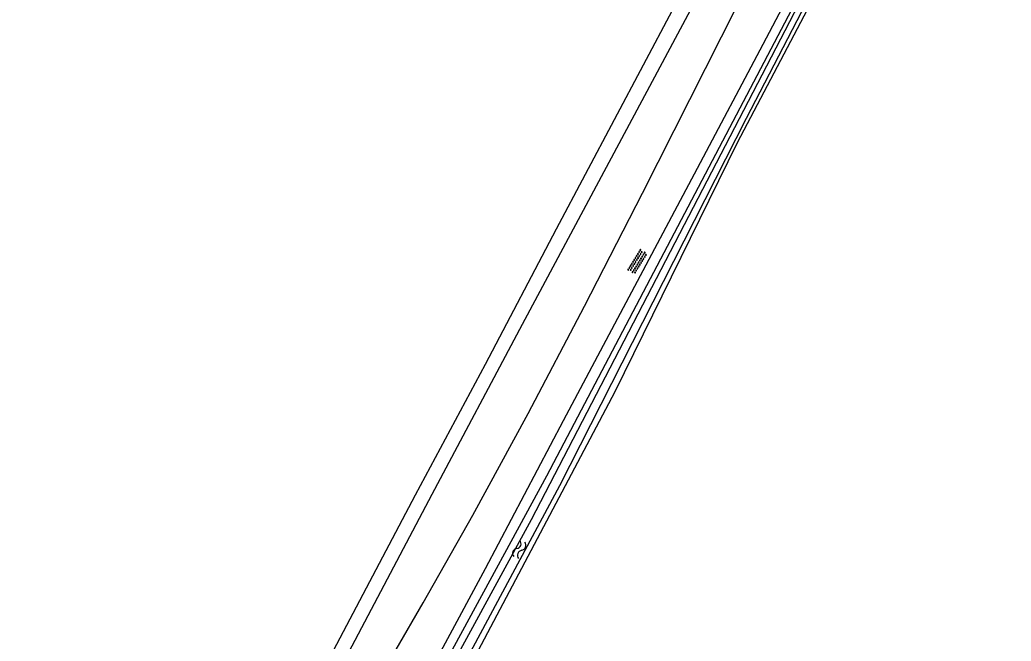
# Model space of a CAD drawing. Extents: x 128999 to 131010, y 395498 to 399007.
# Drawn here: x 129241.5 to 129327.3, y 398294.6 to 398348.4 of the extents above; entities that cross this region are included whole.
import ezdxf

# ---------------------------------------------------------------- set-up
doc = ezdxf.new("R2010")
doc.units = 0
for name, color, linetype in [('gg-knt-onverhard', 7, 'Continuous'), ('gg-kntw-bovenkant insteek waterloop', 7, 'Continuous'), ('gg-kntw-midden sloot', 7, 'Continuous'), ('gg-kntw-waterlijn', 7, 'Continuous'), ('gt-grn-groengrens', 7, 'Continuous'), ('gt-symb-overige verharding', 7, 'Continuous'), ('gt-symb-watersymbool', 7, 'Continuous')]:
    doc.layers.add(name, color=color, linetype=linetype)

# ---------------------------------------------------------------- blocks, each defined once
blk = doc.blocks.new('gt0-WA')
at = {"layer": 'gt-symb-watersymbool'}
for centre, start, end in [((-0.323, 0.022), 28.07249, 151.92751), ((0.427, 0.422), 208.07248, 331.92751), ((-0.323, -0.428), 28.07249, 151.92751), ((0.427, -0.028), 208.07248, 331.92751)]:
    blk.add_arc(centre, 0.425, start, end, dxfattribs=at)
blk = doc.blocks.new('gt0-OVH')
at = {"layer": 'gt-symb-overige verharding'}
for points in [[(-0.972, 0.298), (-0.967, 0.308), (-0.965, 0.319), (-0.966, 0.33), (-0.971, 0.34), (-0.978, 0.348), (-0.988, 0.353), (-0.999, 0.355), (-1.01, 0.354), (-1.02, 0.349), (-1.028, 0.342), (-1.033, 0.332), (-1.035, 0.321), (-1.034, 0.31), (-1.029, 0.3), (-1.022, 0.292), (-1.012, 0.287), (-1.001, 0.285), (-0.99, 0.286), (-0.98, 0.291)], [(-0.872, 0.106), (-0.867, 0.116), (-0.865, 0.126), (-0.866, 0.137), (-0.871, 0.147), (-0.878, 0.156), (-0.888, 0.161), (-0.899, 0.163), (-0.91, 0.162), (-0.92, 0.157), (-0.928, 0.15), (-0.933, 0.14), (-0.935, 0.129), (-0.934, 0.118), (-0.929, 0.108), (-0.922, 0.1), (-0.912, 0.095), (-0.901, 0.092), (-0.89, 0.094), (-0.88, 0.098)], [(-0.772, 0.298), (-0.767, 0.308), (-0.765, 0.319), (-0.766, 0.33), (-0.771, 0.34), (-0.778, 0.348), (-0.788, 0.353), (-0.799, 0.355), (-0.81, 0.354), (-0.82, 0.349), (-0.828, 0.342), (-0.833, 0.332), (-0.835, 0.321), (-0.834, 0.31), (-0.829, 0.3), (-0.822, 0.292), (-0.812, 0.287), (-0.801, 0.285), (-0.79, 0.286), (-0.78, 0.291)], [(-0.672, 0.106), (-0.667, 0.116), (-0.665, 0.126), (-0.666, 0.137), (-0.671, 0.147), (-0.678, 0.156), (-0.688, 0.161), (-0.699, 0.163), (-0.71, 0.162), (-0.72, 0.157), (-0.728, 0.15), (-0.733, 0.14), (-0.735, 0.129), (-0.734, 0.118), (-0.729, 0.108), (-0.722, 0.1), (-0.712, 0.095), (-0.701, 0.092), (-0.69, 0.094), (-0.68, 0.098)], [(-0.572, 0.298), (-0.567, 0.308), (-0.565, 0.319), (-0.566, 0.33), (-0.571, 0.34), (-0.578, 0.348), (-0.588, 0.353), (-0.599, 0.355), (-0.61, 0.354), (-0.62, 0.349), (-0.628, 0.342), (-0.633, 0.332), (-0.635, 0.321), (-0.634, 0.31), (-0.629, 0.3), (-0.622, 0.292), (-0.612, 0.287), (-0.601, 0.285), (-0.59, 0.286), (-0.58, 0.291)], [(-0.472, 0.106), (-0.467, 0.116), (-0.465, 0.126), (-0.466, 0.137), (-0.471, 0.147), (-0.478, 0.156), (-0.488, 0.161), (-0.499, 0.163), (-0.51, 0.162), (-0.52, 0.157), (-0.528, 0.15), (-0.533, 0.14), (-0.535, 0.129), (-0.534, 0.118), (-0.529, 0.108), (-0.522, 0.1), (-0.512, 0.095), (-0.501, 0.092), (-0.49, 0.094), (-0.48, 0.098)], [(-0.372, 0.298), (-0.367, 0.308), (-0.365, 0.319), (-0.366, 0.33), (-0.371, 0.34), (-0.378, 0.348), (-0.388, 0.353), (-0.399, 0.355), (-0.41, 0.354), (-0.42, 0.349), (-0.428, 0.342), (-0.433, 0.332), (-0.435, 0.321), (-0.434, 0.31), (-0.429, 0.3), (-0.422, 0.292), (-0.412, 0.287), (-0.401, 0.285), (-0.39, 0.286), (-0.38, 0.291)], [(-0.272, 0.106), (-0.267, 0.116), (-0.265, 0.126), (-0.266, 0.137), (-0.271, 0.147), (-0.278, 0.156), (-0.288, 0.161), (-0.299, 0.163), (-0.31, 0.162), (-0.32, 0.157), (-0.328, 0.15), (-0.333, 0.14), (-0.335, 0.129), (-0.334, 0.118), (-0.329, 0.108), (-0.322, 0.1), (-0.312, 0.095), (-0.301, 0.092), (-0.29, 0.094), (-0.28, 0.098)], [(-0.172, 0.298), (-0.167, 0.308), (-0.165, 0.319), (-0.166, 0.33), (-0.171, 0.34), (-0.178, 0.348), (-0.188, 0.353), (-0.199, 0.355), (-0.21, 0.354), (-0.22, 0.349), (-0.228, 0.342), (-0.233, 0.332), (-0.235, 0.321), (-0.234, 0.31), (-0.229, 0.3), (-0.222, 0.292), (-0.212, 0.287), (-0.201, 0.285), (-0.19, 0.286), (-0.18, 0.291)], [(-0.072, 0.106), (-0.067, 0.116), (-0.065, 0.126), (-0.066, 0.137), (-0.071, 0.147), (-0.078, 0.156), (-0.088, 0.161), (-0.099, 0.163), (-0.11, 0.162), (-0.12, 0.157), (-0.128, 0.15), (-0.133, 0.14), (-0.135, 0.129), (-0.134, 0.118), (-0.129, 0.108), (-0.122, 0.1), (-0.112, 0.095), (-0.101, 0.092), (-0.09, 0.094), (-0.08, 0.098)], [(0.028, 0.298), (0.033, 0.308), (0.035, 0.319), (0.034, 0.33), (0.029, 0.34), (0.022, 0.348), (0.012, 0.353), (0.001, 0.355), (-0.01, 0.354), (-0.02, 0.349), (-0.028, 0.342), (-0.033, 0.332), (-0.035, 0.321), (-0.034, 0.31), (-0.029, 0.3), (-0.022, 0.292), (-0.012, 0.287), (-0.001, 0.285), (0.01, 0.286), (0.02, 0.291)], [(0.128, 0.106), (0.133, 0.116), (0.135, 0.126), (0.134, 0.137), (0.129, 0.147), (0.122, 0.156), (0.112, 0.161), (0.101, 0.163), (0.09, 0.162), (0.08, 0.157), (0.072, 0.15), (0.067, 0.14), (0.065, 0.129), (0.066, 0.118), (0.071, 0.108), (0.078, 0.1), (0.088, 0.095), (0.099, 0.092), (0.11, 0.094), (0.12, 0.098)], [(0.228, 0.298), (0.233, 0.308), (0.235, 0.319), (0.234, 0.33), (0.229, 0.34), (0.222, 0.348), (0.212, 0.353), (0.201, 0.355), (0.19, 0.354), (0.18, 0.349), (0.172, 0.342), (0.167, 0.332), (0.165, 0.321), (0.166, 0.31), (0.171, 0.3), (0.178, 0.292), (0.188, 0.287), (0.199, 0.285), (0.21, 0.286), (0.22, 0.291)], [(0.328, 0.106), (0.333, 0.116), (0.335, 0.126), (0.334, 0.137), (0.329, 0.147), (0.322, 0.156), (0.312, 0.161), (0.301, 0.163), (0.29, 0.162), (0.28, 0.157), (0.272, 0.15), (0.267, 0.14), (0.265, 0.129), (0.266, 0.118), (0.271, 0.108), (0.278, 0.1), (0.288, 0.095), (0.299, 0.092), (0.31, 0.094), (0.32, 0.098)], [(0.428, 0.298), (0.433, 0.308), (0.435, 0.319), (0.434, 0.33), (0.429, 0.34), (0.422, 0.348), (0.412, 0.353), (0.401, 0.355), (0.39, 0.354), (0.38, 0.349), (0.372, 0.342), (0.367, 0.332), (0.365, 0.321), (0.366, 0.31), (0.371, 0.3), (0.378, 0.292), (0.388, 0.287), (0.399, 0.285), (0.41, 0.286), (0.42, 0.291)], [(0.528, 0.106), (0.533, 0.116), (0.535, 0.126), (0.534, 0.137), (0.529, 0.147), (0.522, 0.156), (0.512, 0.161), (0.501, 0.163), (0.49, 0.162), (0.48, 0.157), (0.472, 0.15), (0.467, 0.14), (0.465, 0.129), (0.466, 0.118), (0.471, 0.108), (0.478, 0.1), (0.488, 0.095), (0.499, 0.092), (0.51, 0.094), (0.52, 0.098)], [(0.628, 0.298), (0.633, 0.308), (0.635, 0.319), (0.634, 0.33), (0.629, 0.34), (0.622, 0.348), (0.612, 0.353), (0.601, 0.355), (0.59, 0.354), (0.58, 0.349), (0.572, 0.342), (0.567, 0.332), (0.565, 0.321), (0.566, 0.31), (0.571, 0.3), (0.578, 0.292), (0.588, 0.287), (0.599, 0.285), (0.61, 0.286), (0.62, 0.291)], [(0.728, 0.106), (0.733, 0.116), (0.735, 0.126), (0.734, 0.137), (0.729, 0.147), (0.722, 0.156), (0.712, 0.161), (0.701, 0.163), (0.69, 0.162), (0.68, 0.157), (0.672, 0.15), (0.667, 0.14), (0.665, 0.129), (0.666, 0.118), (0.671, 0.108), (0.678, 0.1), (0.688, 0.095), (0.699, 0.092), (0.71, 0.094), (0.72, 0.098)], [(0.828, 0.298), (0.833, 0.308), (0.835, 0.319), (0.834, 0.33), (0.829, 0.34), (0.822, 0.348), (0.812, 0.353), (0.801, 0.355), (0.79, 0.354), (0.78, 0.349), (0.772, 0.342), (0.767, 0.332), (0.765, 0.321), (0.766, 0.31), (0.771, 0.3), (0.778, 0.292), (0.788, 0.287), (0.799, 0.285), (0.81, 0.286), (0.82, 0.291)], [(0.928, 0.106), (0.933, 0.116), (0.935, 0.126), (0.934, 0.137), (0.929, 0.147), (0.922, 0.156), (0.912, 0.161), (0.901, 0.163), (0.89, 0.162), (0.88, 0.157), (0.872, 0.15), (0.867, 0.14), (0.865, 0.129), (0.866, 0.118), (0.871, 0.108), (0.878, 0.1), (0.888, 0.095), (0.899, 0.092), (0.91, 0.094), (0.92, 0.098)], [(1.028, 0.298), (1.033, 0.308), (1.035, 0.319), (1.034, 0.33), (1.029, 0.34), (1.022, 0.348), (1.012, 0.353), (1.001, 0.355), (0.99, 0.354), (0.98, 0.349), (0.972, 0.342), (0.967, 0.332), (0.965, 0.321), (0.966, 0.31), (0.971, 0.3), (0.978, 0.292), (0.988, 0.287), (0.999, 0.285), (1.01, 0.286), (1.02, 0.291)], [(-0.972, -0.142), (-0.967, -0.132), (-0.965, -0.121), (-0.966, -0.11), (-0.971, -0.1), (-0.978, -0.092), (-0.988, -0.087), (-0.999, -0.085), (-1.01, -0.086), (-1.02, -0.091), (-1.028, -0.098), (-1.033, -0.108), (-1.035, -0.119), (-1.034, -0.13), (-1.029, -0.14), (-1.022, -0.148), (-1.012, -0.153), (-1.001, -0.155), (-0.99, -0.154), (-0.98, -0.149)], [(-0.872, -0.334), (-0.867, -0.324), (-0.865, -0.314), (-0.866, -0.303), (-0.871, -0.293), (-0.878, -0.284), (-0.888, -0.279), (-0.899, -0.277), (-0.91, -0.278), (-0.92, -0.283), (-0.928, -0.29), (-0.933, -0.3), (-0.935, -0.311), (-0.934, -0.322), (-0.929, -0.332), (-0.922, -0.34), (-0.912, -0.345), (-0.901, -0.348), (-0.89, -0.346), (-0.88, -0.342)], [(-0.772, -0.142), (-0.767, -0.132), (-0.765, -0.121), (-0.766, -0.11), (-0.771, -0.1), (-0.778, -0.092), (-0.788, -0.087), (-0.799, -0.085), (-0.81, -0.086), (-0.82, -0.091), (-0.828, -0.098), (-0.833, -0.108), (-0.835, -0.119), (-0.834, -0.13), (-0.829, -0.14), (-0.822, -0.148), (-0.812, -0.153), (-0.801, -0.155), (-0.79, -0.154), (-0.78, -0.149)], [(-0.672, -0.334), (-0.667, -0.324), (-0.665, -0.314), (-0.666, -0.303), (-0.671, -0.293), (-0.678, -0.284), (-0.688, -0.279), (-0.699, -0.277), (-0.71, -0.278), (-0.72, -0.283), (-0.728, -0.29), (-0.733, -0.3), (-0.735, -0.311), (-0.734, -0.322), (-0.729, -0.332), (-0.722, -0.34), (-0.712, -0.345), (-0.701, -0.348), (-0.69, -0.346), (-0.68, -0.342)], [(-0.572, -0.142), (-0.567, -0.132), (-0.565, -0.121), (-0.566, -0.11), (-0.571, -0.1), (-0.578, -0.092), (-0.588, -0.087), (-0.599, -0.085), (-0.61, -0.086), (-0.62, -0.091), (-0.628, -0.098), (-0.633, -0.108), (-0.635, -0.119), (-0.634, -0.13), (-0.629, -0.14), (-0.622, -0.148), (-0.612, -0.153), (-0.601, -0.155), (-0.59, -0.154), (-0.58, -0.149)], [(-0.472, -0.334), (-0.467, -0.324), (-0.465, -0.314), (-0.466, -0.303), (-0.471, -0.293), (-0.478, -0.284), (-0.488, -0.279), (-0.499, -0.277), (-0.51, -0.278), (-0.52, -0.283), (-0.528, -0.29), (-0.533, -0.3), (-0.535, -0.311), (-0.534, -0.322), (-0.529, -0.332), (-0.522, -0.34), (-0.512, -0.345), (-0.501, -0.348), (-0.49, -0.346), (-0.48, -0.342)], [(-0.372, -0.142), (-0.367, -0.132), (-0.365, -0.121), (-0.366, -0.11), (-0.371, -0.1), (-0.378, -0.092), (-0.388, -0.087), (-0.399, -0.085), (-0.41, -0.086), (-0.42, -0.091), (-0.428, -0.098), (-0.433, -0.108), (-0.435, -0.119), (-0.434, -0.13), (-0.429, -0.14), (-0.422, -0.148), (-0.412, -0.153), (-0.401, -0.155), (-0.39, -0.154), (-0.38, -0.149)], [(-0.272, -0.334), (-0.267, -0.324), (-0.265, -0.314), (-0.266, -0.303), (-0.271, -0.293), (-0.278, -0.284), (-0.288, -0.279), (-0.299, -0.277), (-0.31, -0.278), (-0.32, -0.283), (-0.328, -0.29), (-0.333, -0.3), (-0.335, -0.311), (-0.334, -0.322), (-0.329, -0.332), (-0.322, -0.34), (-0.312, -0.345), (-0.301, -0.348), (-0.29, -0.346), (-0.28, -0.342)], [(-0.172, -0.142), (-0.167, -0.132), (-0.165, -0.121), (-0.166, -0.11), (-0.171, -0.1), (-0.178, -0.092), (-0.188, -0.087), (-0.199, -0.085), (-0.21, -0.086), (-0.22, -0.091), (-0.228, -0.098), (-0.233, -0.108), (-0.235, -0.119), (-0.234, -0.13), (-0.229, -0.14), (-0.222, -0.148), (-0.212, -0.153), (-0.201, -0.155), (-0.19, -0.154), (-0.18, -0.149)], [(-0.072, -0.334), (-0.067, -0.324), (-0.065, -0.314), (-0.066, -0.303), (-0.071, -0.293), (-0.078, -0.284), (-0.088, -0.279), (-0.099, -0.277), (-0.11, -0.278), (-0.12, -0.283), (-0.128, -0.29), (-0.133, -0.3), (-0.135, -0.311), (-0.134, -0.322), (-0.129, -0.332), (-0.122, -0.34), (-0.112, -0.345), (-0.101, -0.348), (-0.09, -0.346), (-0.08, -0.342)], [(0.028, -0.142), (0.033, -0.132), (0.035, -0.121), (0.034, -0.11), (0.029, -0.1), (0.022, -0.092), (0.012, -0.087), (0.001, -0.085), (-0.01, -0.086), (-0.02, -0.091), (-0.028, -0.098), (-0.033, -0.108), (-0.035, -0.119), (-0.034, -0.13), (-0.029, -0.14), (-0.022, -0.148), (-0.012, -0.153), (-0.001, -0.155), (0.01, -0.154), (0.02, -0.149)], [(0.128, -0.334), (0.133, -0.324), (0.135, -0.314), (0.134, -0.303), (0.129, -0.293), (0.122, -0.284), (0.112, -0.279), (0.101, -0.277), (0.09, -0.278), (0.08, -0.283), (0.072, -0.29), (0.067, -0.3), (0.065, -0.311), (0.066, -0.322), (0.071, -0.332), (0.078, -0.34), (0.088, -0.345), (0.099, -0.348), (0.11, -0.346), (0.12, -0.342)], [(0.228, -0.142), (0.233, -0.132), (0.235, -0.121), (0.234, -0.11), (0.229, -0.1), (0.222, -0.092), (0.212, -0.087), (0.201, -0.085), (0.19, -0.086), (0.18, -0.091), (0.172, -0.098), (0.167, -0.108), (0.165, -0.119), (0.166, -0.13), (0.171, -0.14), (0.178, -0.148), (0.188, -0.153), (0.199, -0.155), (0.21, -0.154), (0.22, -0.149)], [(0.328, -0.334), (0.333, -0.324), (0.335, -0.314), (0.334, -0.303), (0.329, -0.293), (0.322, -0.284), (0.312, -0.279), (0.301, -0.277), (0.29, -0.278), (0.28, -0.283), (0.272, -0.29), (0.267, -0.3), (0.265, -0.311), (0.266, -0.322), (0.271, -0.332), (0.278, -0.34), (0.288, -0.345), (0.299, -0.348), (0.31, -0.346), (0.32, -0.342)], [(0.428, -0.142), (0.433, -0.132), (0.435, -0.121), (0.434, -0.11), (0.429, -0.1), (0.422, -0.092), (0.412, -0.087), (0.401, -0.085), (0.39, -0.086), (0.38, -0.091), (0.372, -0.098), (0.367, -0.108), (0.365, -0.119), (0.366, -0.13), (0.371, -0.14), (0.378, -0.148), (0.388, -0.153), (0.399, -0.155), (0.41, -0.154), (0.42, -0.149)], [(0.528, -0.334), (0.533, -0.324), (0.535, -0.314), (0.534, -0.303), (0.529, -0.293), (0.522, -0.284), (0.512, -0.279), (0.501, -0.277), (0.49, -0.278), (0.48, -0.283), (0.472, -0.29), (0.467, -0.3), (0.465, -0.311), (0.466, -0.322), (0.471, -0.332), (0.478, -0.34), (0.488, -0.345), (0.499, -0.348), (0.51, -0.346), (0.52, -0.342)], [(0.628, -0.142), (0.633, -0.132), (0.635, -0.121), (0.634, -0.11), (0.629, -0.1), (0.622, -0.092), (0.612, -0.087), (0.601, -0.085), (0.59, -0.086), (0.58, -0.091), (0.572, -0.098), (0.567, -0.108), (0.565, -0.119), (0.566, -0.13), (0.571, -0.14), (0.578, -0.148), (0.588, -0.153), (0.599, -0.155), (0.61, -0.154), (0.62, -0.149)], [(0.728, -0.334), (0.733, -0.324), (0.735, -0.314), (0.734, -0.303), (0.729, -0.293), (0.722, -0.284), (0.712, -0.279), (0.701, -0.277), (0.69, -0.278), (0.68, -0.283), (0.672, -0.29), (0.667, -0.3), (0.665, -0.311), (0.666, -0.322), (0.671, -0.332), (0.678, -0.34), (0.688, -0.345), (0.699, -0.348), (0.71, -0.346), (0.72, -0.342)], [(0.828, -0.142), (0.833, -0.132), (0.835, -0.121), (0.834, -0.11), (0.829, -0.1), (0.822, -0.092), (0.812, -0.087), (0.801, -0.085), (0.79, -0.086), (0.78, -0.091), (0.772, -0.098), (0.767, -0.108), (0.765, -0.119), (0.766, -0.13), (0.771, -0.14), (0.778, -0.148), (0.788, -0.153), (0.799, -0.155), (0.81, -0.154), (0.82, -0.149)], [(0.928, -0.334), (0.933, -0.324), (0.935, -0.314), (0.934, -0.303), (0.929, -0.293), (0.922, -0.284), (0.912, -0.279), (0.901, -0.277), (0.89, -0.278), (0.88, -0.283), (0.872, -0.29), (0.867, -0.3), (0.865, -0.311), (0.866, -0.322), (0.871, -0.332), (0.878, -0.34), (0.888, -0.345), (0.899, -0.348), (0.91, -0.346), (0.92, -0.342)], [(1.028, -0.142), (1.033, -0.132), (1.035, -0.121), (1.034, -0.11), (1.029, -0.1), (1.022, -0.092), (1.012, -0.087), (1.001, -0.085), (0.99, -0.086), (0.98, -0.091), (0.972, -0.098), (0.967, -0.108), (0.965, -0.119), (0.966, -0.13), (0.971, -0.14), (0.978, -0.148), (0.988, -0.153), (0.999, -0.155), (1.01, -0.154), (1.02, -0.149)]]:
    blk.add_lwpolyline(points, close=True, dxfattribs=at)

msp = doc.modelspace()

# ---------------------------------------------------------------- linework, layer by layer
at = {"layer": 'gg-knt-onverhard'}
for points in [[(129234.345, 398233.914), (129235.243, 398233.501), (129236.228, 398233.326), (129236.525, 398233.316), (129237.524, 398233.402), (129238.685, 398233.745), (129240.002, 398234.317), (129240.363, 398234.561), (129242.493, 398236.916), (129243.084, 398237.72), (129245.06, 398240.727), (129246.616, 398243.29), (129250.628, 398250.681), (129261.699, 398271.729), (129265.49, 398278.775), (129269.438, 398285.818), (129276.447, 398297.938), (129280.742, 398305.529), (129285.523, 398314.313), (129290.41, 398323.601), (129295.435, 398333.385), (129307.721, 398357.737), (129309.83, 398362.96)], [(129314.29, 398360.65), (129287.126, 398308.914), (129263.146, 398264.767)]]:
    msp.add_lwpolyline(points, dxfattribs=at)
at = {"layer": 'gg-kntw-bovenkant insteek waterloop'}
msp.add_lwpolyline([(129272.333, 398277.034), (129293.076, 398316.218), (129303.642, 398337.78), (129314.623, 398358.626), (129328.42, 398385.335)], dxfattribs=at)
at = {"layer": 'gg-kntw-midden sloot'}
msp.add_lwpolyline([(129299.8, 398349.622), (129285.015, 398322.022), (129277.196, 398307.31), (129254.749, 398264.755), (129238.71, 398234.775)], dxfattribs=at)
at = {"layer": 'gg-kntw-waterlijn'}
for points in [[(129329.045, 398388.142), (129328.115, 398386.701), (129321.659, 398374.26), (129298.222, 398329.088), (129285.792, 398305.13), (129268.828, 398274.007)], [(129276.465, 398286.078), (129288.257, 398308.104), (129304.421, 398339.88), (129327.129, 398383.614), (129328.561, 398386.371), (129329.433, 398387.473), (129330.136, 398387.605)]]:
    msp.add_lwpolyline(points, dxfattribs=at)
at = {"layer": 'gt-grn-groengrens'}
for points in [[(129326.595, 398386.338), (129319.234, 398371.866), (129315.628, 398364.851), (129305.845, 398346.258), (129300.167, 398335.522), (129288.57, 398313.694), (129281.813, 398300.885), (129248.996, 398239.938), (129246.497, 398235.479), (129244.567, 398231.474), (129243.914, 398229.969), (129243.292, 398227.911)], [(129298.514, 398350.2), (129298.007, 398349.211), (129287.952, 398330.286), (129281.799, 398318.564), (129275.735, 398307.262), (129252.226, 398262.632), (129237.826, 398235.242), (129238.71, 398234.775)]]:
    msp.add_lwpolyline(points, dxfattribs=at)

# ---------------------------------------------------------------- block references
at = {"layer": 'gt-symb-overige verharding', "rotation": 58.15242256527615}
msp.add_blockref('gt0-OVH', (129294.989, 398327.457), dxfattribs=at)
at = {"layer": 'gt-symb-watersymbool', "rotation": 69.51770310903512}
msp.add_blockref('gt0-WA', (129284.735, 398302.513), dxfattribs=at)

doc.saveas('drawing.dxf')
